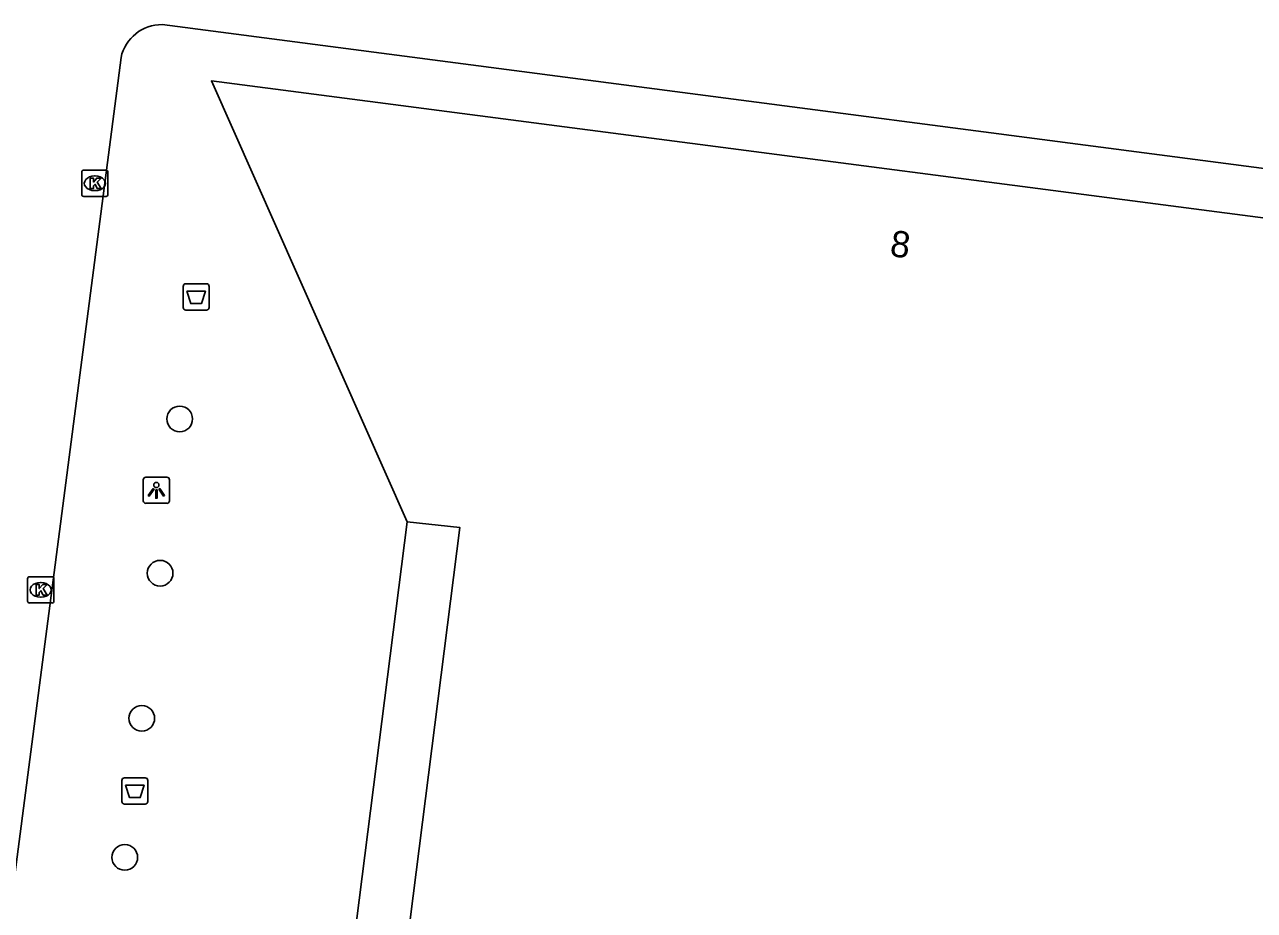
# Model space of a CAD drawing. Extents: x 162186 to 163152, y 385513 to 386513.
# Drawn here: x 162434.06 to 162480.91, y 386392.78 to 386426.55 of the extents above; entities that cross this region are included whole.
import ezdxf

# ---------------------------------------------------------------- set-up
doc = ezdxf.new("R2010")
doc.units = 0
for name, color, linetype in [('IMGEO_Afvalbak', 7, 'Continuous'), ('IMGEO_Boom', 7, 'Continuous'), ('IMGEO_Kolk', 7, 'Continuous'), ('IMGEO_Lichtpunt', 7, 'Continuous'), ('IMGEO_Pand', 7, 'Continuous'), ('IMGEO_Pand_nummerreeks', 7, 'Continuous'), ('IMGEO_Pand_overbouw', 7, 'Continuous'), ('IMGEO_Rijbaan_lokaal_open', 7, 'Continuous')]:
    doc.layers.add(name, color=color, linetype=linetype)

msp = doc.modelspace()

# ---------------------------------------------------------------- linework, layer by layer
at = {"layer": 'IMGEO_Afvalbak'}
for p, q in [((162440.098, 386415.765), (162440.098, 386416.565)), ((162440.098, 386416.565), (162440.098, 386415.765)), ((162440.198, 386416.665), (162440.988, 386416.665)), ((162440.988, 386416.665), (162440.198, 386416.665)), ((162441.088, 386416.565), (162441.088, 386415.765)), ((162441.088, 386415.765), (162441.088, 386416.565)), ((162440.988, 386415.665), (162440.198, 386415.665)), ((162440.198, 386415.665), (162440.988, 386415.665)), ((162437.864, 386397.833), (162438.654, 386397.833)), ((162438.654, 386397.833), (162437.864, 386397.833)), ((162437.764, 386396.933), (162437.764, 386397.733)), ((162437.764, 386397.733), (162437.764, 386396.933)), ((162438.754, 386397.733), (162438.754, 386396.933)), ((162438.754, 386396.933), (162438.754, 386397.733)), ((162438.654, 386396.833), (162437.864, 386396.833)), ((162437.864, 386396.833), (162438.654, 386396.833))]:
    msp.add_line(p, q, dxfattribs=at)
for points in [[(162440.241, 386416.379), (162440.945, 386416.379), (162440.796, 386415.909), (162440.39, 386415.909), (162440.241, 386416.379)], [(162437.907, 386397.547), (162438.611, 386397.547), (162438.462, 386397.077), (162438.056, 386397.077), (162437.907, 386397.547)]]:
    msp.add_lwpolyline(points, dxfattribs=at)
for centre, start, end in [((162440.198, 386416.565), 90, 180), ((162440.198, 386416.565), 90, 180), ((162440.988, 386416.565), 0, 90), ((162440.988, 386416.565), 360, 90), ((162440.198, 386415.765), 180, 270), ((162440.198, 386415.765), 180, 270), ((162440.988, 386415.765), 270, 0), ((162440.988, 386415.765), 270, 0), ((162437.864, 386397.733), 90, 180), ((162437.864, 386397.733), 90, 180), ((162438.654, 386397.733), 0, 90), ((162438.654, 386397.733), 360, 90), ((162437.864, 386396.933), 180, 270), ((162437.864, 386396.933), 180, 270), ((162438.654, 386396.933), 270, 0), ((162438.654, 386396.933), 270, 0)]:
    msp.add_arc(centre, 0.1, start, end, dxfattribs=at)
at = {"layer": 'IMGEO_Boom'}
for centre in [(162439.967, 386411.512), (162439.221, 386405.633), (162438.523, 386400.1), (162437.875, 386394.799)]:
    msp.add_circle(centre, 0.489, dxfattribs=at)
at = {"layer": 'IMGEO_Kolk'}
for p, q in [((162436.234, 386420.07), (162436.234, 386420.922)), ((162436.309, 386420.996), (162437.161, 386420.996)), ((162436.722, 386420.776), (162436.747, 386420.776)), ((162437.235, 386420.922), (162437.235, 386420.07)), ((162437.161, 386419.996), (162436.309, 386419.996)), ((162436.745, 386420.216), (162436.72, 386420.216)), ((162434.174, 386404.571), (162434.174, 386405.423)), ((162434.249, 386405.497), (162435.101, 386405.497)), ((162434.662, 386405.277), (162434.687, 386405.277)), ((162435.175, 386405.423), (162435.175, 386404.571)), ((162435.101, 386404.497), (162434.249, 386404.497)), ((162434.685, 386404.717), (162434.66, 386404.717))]:
    msp.add_line(p, q, dxfattribs=at)
for points in [[(162436.234, 386420.07), (162436.234, 386420.922)], [(162436.309, 386420.996), (162437.161, 386420.996)], [(162437.235, 386420.922), (162437.235, 386420.07)], [(162436.555, 386420.696), (162436.678, 386420.696), (162436.678, 386420.545), (162436.808, 386420.696), (162436.972, 386420.696), (162436.826, 386420.545), (162436.979, 386420.296), (162436.827, 386420.296), (162436.742, 386420.46), (162436.678, 386420.393), (162436.678, 386420.296), (162436.555, 386420.296), (162436.555, 386420.696)], [(162437.161, 386419.996), (162436.309, 386419.996)], [(162434.174, 386404.571), (162434.174, 386405.423)], [(162434.249, 386405.497), (162435.101, 386405.497)], [(162435.175, 386405.423), (162435.175, 386404.571)], [(162434.495, 386405.197), (162434.618, 386405.197), (162434.618, 386405.046), (162434.748, 386405.197), (162434.912, 386405.197), (162434.766, 386405.046), (162434.919, 386404.797), (162434.767, 386404.797), (162434.682, 386404.961), (162434.618, 386404.894), (162434.618, 386404.797), (162434.495, 386404.797), (162434.495, 386405.197)], [(162435.101, 386404.497), (162434.249, 386404.497)]]:
    msp.add_lwpolyline(points, dxfattribs=at)
for centre, start, end in [((162436.311, 386420.92), 91.552, 178.448), ((162436.311, 386420.92), 91.552, 178.448), ((162437.159, 386420.92), 1.552, 88.448), ((162437.159, 386420.92), 1.552, 88.448), ((162436.311, 386420.072), 181.552, 268.448), ((162436.311, 386420.072), 181.552, 268.448), ((162437.159, 386420.072), 271.552, 358.448), ((162437.159, 386420.072), 271.552, 358.448), ((162434.251, 386405.421), 91.552, 178.448), ((162434.251, 386405.421), 91.552, 178.448), ((162435.099, 386405.421), 1.552, 88.448), ((162435.099, 386405.421), 1.552, 88.448), ((162434.251, 386404.573), 181.552, 268.448), ((162434.251, 386404.573), 181.552, 268.448), ((162435.099, 386404.573), 271.552, 358.448), ((162435.099, 386404.573), 271.552, 358.448)]:
    msp.add_arc(centre, 0.0765, start, end, dxfattribs=at)
for centre, major_axis, ratio, start_param, end_param in [((162436.721, 386420.496), (-0.387, 0.002), 0.722429, 4.712389, 7.853982), ((162436.746, 386420.496), (-0.39, 0.002), 0.717154, 1.570796, 4.712389), ((162434.661, 386404.997), (-0.387, 0.002), 0.722429, 4.712389, 7.853982), ((162434.686, 386404.997), (-0.39, 0.002), 0.717154, 1.570796, 4.712389)]:
    msp.add_ellipse(centre, major_axis=major_axis, ratio=ratio, start_param=start_param, end_param=end_param, dxfattribs=at)
at = {"layer": 'IMGEO_Lichtpunt'}
for p, q in [((162438.58, 386409.197), (162438.58, 386408.39)), ((162438.58, 386409.197), (162438.58, 386408.39)), ((162439.482, 386409.292), (162438.674, 386409.292)), ((162439.482, 386409.292), (162438.674, 386409.292)), ((162439.576, 386408.39), (162439.576, 386409.197)), ((162439.576, 386408.39), (162439.576, 386409.197)), ((162438.674, 386408.296), (162439.482, 386408.296)), ((162438.674, 386408.296), (162439.482, 386408.296))]:
    msp.add_line(p, q, dxfattribs=at)
for points in [[(162438.954, 386408.861), (162438.993, 386408.833), (162438.805, 386408.571), (162438.767, 386408.598), (162438.954, 386408.861)], [(162439.056, 386408.813), (162439.103, 386408.813), (162439.103, 386408.491), (162439.056, 386408.491), (162439.056, 386408.813)], [(162439.166, 386408.833), (162439.204, 386408.86), (162439.391, 386408.598), (162439.352, 386408.57), (162439.166, 386408.833)]]:
    msp.add_lwpolyline(points, dxfattribs=at)
msp.add_circle((162439.079, 386408.995), 0.0994, dxfattribs=at)
for centre, start, end in [((162438.674, 386409.197), 90, 180), ((162438.674, 386409.197), 90, 180), ((162439.482, 386409.197), 0, 90), ((162439.482, 386409.197), 0, 90), ((162438.674, 386408.39), 180, 270), ((162438.674, 386408.39), 180, 270), ((162439.482, 386408.39), 270, 0), ((162439.482, 386408.39), 270, 360)]:
    msp.add_arc(centre, 0.0946, start, end, dxfattribs=at)
at = {"layer": 'IMGEO_Pand'}
msp.add_lwpolyline([(162482.838, 386330.421), (162460.442, 386380.965), (162459.91, 386382.166), (162446.714, 386376.386), (162450.64, 386407.373), (162448.635, 386407.587), (162441.174, 386424.4), (162494.196, 386417.488)], dxfattribs=at)
at = {"layer": 'IMGEO_Pand_overbouw'}
msp.add_lwpolyline([(162450.64, 386407.373), (162448.635, 386407.587), (162444.555, 386375.44), (162446.714, 386376.386)], close=True, dxfattribs=at)
at = {"layer": 'IMGEO_Rijbaan_lokaal_open'}
for points in [[(162494.883, 386419.277), (162439.302, 386426.546)], [(162437.732, 386425.29), (162428.861, 386357.113), (162426.268, 386337.298)]]:
    msp.add_lwpolyline(points, dxfattribs=at)
msp.add_arc((162439.287, 386424.956), 1.59, 89.4501, 167.8695, dxfattribs=at)

# ---------------------------------------------------------------- texts
at = {"layer": 'IMGEO_Pand_nummerreeks'}
msp.add_text('8', height=1, rotation=352.5745, dxfattribs=at).set_placement((162466.992, 386417.726))

doc.saveas('drawing.dxf')
